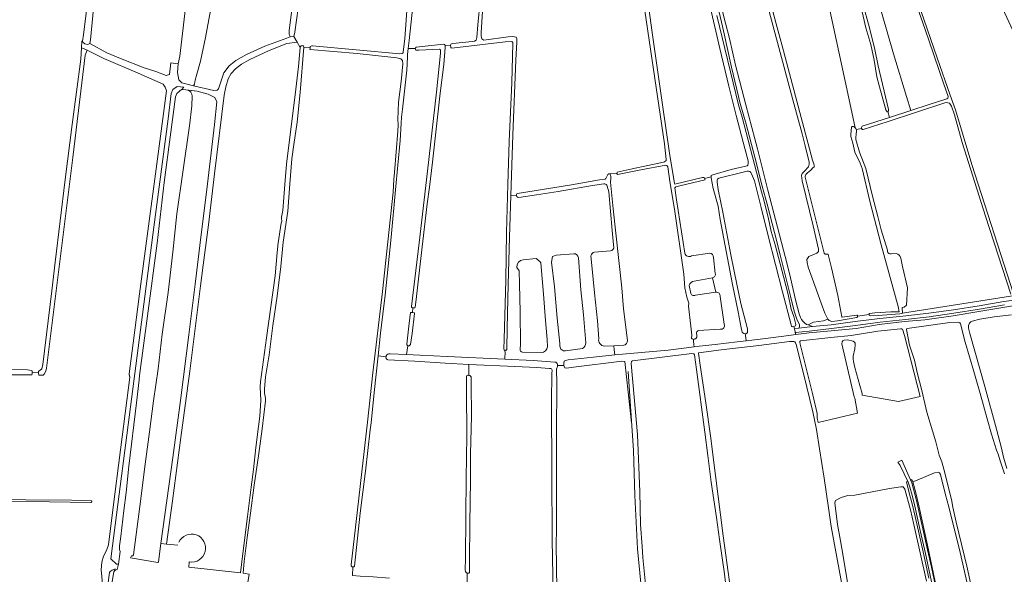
# Model space of a CAD drawing. Header units: metres. Extents: x 209813 to 223847, y 571801 to 587119.
# Tile 627 of 656: x 220606 to 221369, y 579838 to 580267. Entities that reach past the tile are written whole.
import ezdxf

# ---------------------------------------------------------------- set-up
doc = ezdxf.new("R2010")
doc.units = ezdxf.units.M
for name, color, linetype, lineweight in [('B-RO-GR-BEPLANTING_CULTUUR_BOSPLANTSOEN-GV', 8, 'Continuous', 0), ('B-RO-GR-GRAS-GV', 8, 'Continuous', 0), ('B-RO-OG-WATER_GREPPEL-GV', 8, 'Continuous', 0), ('B-RO-OG-WEG-GV', 8, 'Continuous', 0), ('B-RO-VH-ONVERHARD-GV', 8, 'Continuous', 0), ('B-RO-VH-VERHARDING_HALFVERHARDING-GV', 8, 'Continuous', 0)]:
    doc.layers.add(name, color=color, linetype=linetype, lineweight=lineweight)

msp = doc.modelspace()

# ---------------------------------------------------------------- linework, layer by layer
at = {"layer": 'B-RO-GR-BEPLANTING_CULTUUR_BOSPLANTSOEN-GV', "flags": 128}
for points in [[(221265.738, 580302.2), (221283.321, 580240.985), (221293.29, 580207.958), (221296.717, 580197.129), (221310.965, 580201.723), (221324.571, 580206.172), (221325.47, 580206.773), (221325.622, 580207.956), (221322.258, 580217.4), (221310.875, 580250.947), (221305.711, 580265.77), (221297.141, 580289.801)], [(221373.847, 580053.356), (221290.171, 580040.206), (221288.242, 580039.706), (221281.538, 580039.146), (221271.478, 580038.488), (221265.876, 580038.16), (221265.021, 580038.29), (221264.513, 580038.601), (221264.369, 580038.91), (221264.377, 580039.188), (221255.472, 580037.902), (221255.434, 580037.302), (221254.923, 580036.94), (221239.958, 580034.155), (221235.619, 580033.837), (221233.502, 580034.472), (221232.444, 580035.531), (221228.952, 580034.366), (221221.332, 580033.202), (221217.226, 580031.082), (221220.534, 580029.875), (221235.116, 580031.098), (221253.523, 580033.773), (221272.839, 580036.087), (221290.476, 580037.974), (221310.579, 580040.211), (221329.707, 580042.888), (221349.766, 580045.895), (221368.713, 580049.157), (221388.624, 580051.699)], [(221369.397, 580046.596), (221350.054, 580043.257), (221329.931, 580040.233), (221310.834, 580037.445), (221292.576, 580035.285), (221272.998, 580033.171), (221253.869, 580030.772), (221235.37, 580028.324), (221217.984, 580026.32), (221207.206, 580025.26), (221207.549, 580023.559), (221217.954, 580024.908), (221235.007, 580026.591), (221254.271, 580028.294), (221272.233, 580031.307), (221291.839, 580033.868), (221307.65, 580035.063), (221329.605, 580038.254), (221349.507, 580041.477), (221380.522, 580046.569)], [(221316.118, 579816.296), (221308.029, 579854.03), (221303.983, 579871.937), (221299.771, 579890.827), (221297.831, 579899.274), (221296.08, 579905.467), (221294.369, 579910.011), (221293.346, 579909.662), (221295.799, 579900.123), (221297.878, 579892.662), (221300.212, 579882.676), (221306.323, 579855.26), (221310.553, 579834.948)]]:
    msp.add_lwpolyline(points, dxfattribs=at)
at = {"layer": 'B-RO-GR-GRAS-GV', "flags": 128}
for points in [[(221262.002, 580286.402), (221262.124, 580285.91), (221258.926, 580282.004), (221259.357, 580280.798), (221264.778, 580261.062), (221268.774, 580244.456), (221271.322, 580231.729), (221279.54, 580197.793), (221279.33, 580196.581), (221278.81, 580196.38), (221280.088, 580191.772), (221296.717, 580197.129), (221293.29, 580207.958), (221283.321, 580240.985), (221265.738, 580302.2), (221256.522, 580333.315), (221244.928, 580377.85), (221232.971, 580422.033), (221235.208, 580425.52), (221234.526, 580427.198), (221223.583, 580456.55), (221217.233, 580476.375), (221215.304, 580483.648), (221211.025, 580495.091)], [(220929, 580417.011), (220926.235, 580410.168), (220925.141, 580403.405), (220923.291, 580387.968), (220921.434, 580370.422), (220918.525, 580354.361), (220916.747, 580332.565), (220911.775, 580285.289), (220908.138, 580251.468), (220907.325, 580245.137)], [(221383.956, 580241.346), (221313.94, 580392.428), (221312.427, 580394.682), (221310.783, 580394.571), (221287.56, 580384.263), (221275.038, 580378.312), (221272.798, 580376.772), (221272.178, 580376.01), (221271.807, 580374.576), (221275.357, 580361.955), (221281.405, 580340.973), (221286.05, 580326.327), (221292.322, 580308.781), (221306.764, 580267.785), (221317.176, 580237.995), (221327.217, 580208.899), (221331.304, 580197.578), (221343.948, 580155.323), (221376.271, 580055.284)], [(220967.292, 580310.802), (220963.846, 580257.561), (220963.821, 580254.836), (220964.336, 580252.757), (220965.985, 580251.646), (220984.911, 580254.17), (220988.497, 580254.374), (220991.012, 580253.907), (220991.563, 580252.628), (220991.542, 580250.377), (220990.701, 580236.044), (220988.518, 580178.378), (220986.823, 580131.366)], [(221089.67, 580307.183), (221096.125, 580259.392), (221104.031, 580203.445), (221110.066, 580162.243), (221113.54, 580140.874), (221113.911, 580140.062), (221135.464, 580145.154), (221136.707, 580145.29), (221136.956, 580144.551)], [(220620.885, 579994.276), (220620.918, 579994.917), (220621.088, 579995.349), (220621.437, 579995.634), (220622.022, 579995.86), (220623.393, 579997.038), (220624.346, 580000.319), (220631.331, 580057.469), (220633.871, 580079.8), (220641.703, 580143.617), (220647.1, 580186.268), (220653.662, 580236.963), (220654.249, 580245.686), (220654.397, 580250.733), (220655.112, 580250.733), (220655.698, 580255.902), (220660.143, 580291.039)], [(220754.07, 580274.548), (220750.26, 580253.593), (220746.344, 580235.39), (220743.698, 580225.23), (220742.428, 580220.573), (220741.899, 580217.61), (220741.023, 580216.297), (220756.822, 580212.636), (220759.256, 580212.953), (220760.42, 580214.011), (220764.548, 580226.182), (220768.675, 580231.686), (220773.772, 580235.905), (220782.116, 580240.47), (220796.192, 580247.032), (220813.231, 580253.064), (220815.793, 580254.284), (220815.136, 580256.133), (220815.03, 580259.202), (220819.4, 580293.376)], [(220664.376, 580284.266), (220661.307, 580251.88), (220660.7, 580249.028), (220673.929, 580241.884), (220684.38, 580237.386), (220702.769, 580230.242), (220711.897, 580227.464), (220719.834, 580224.289), (220722.48, 580225.083), (220723.538, 580234.079), (220729.227, 580233.285), (220730.418, 580239.104), (220735.842, 580285.673)], [(220823.285, 580285.978), (220819.475, 580257.721), (220818.639, 580254.466), (220821.258, 580250.045)], [(220940.221, 580247.754), (220940.303, 580248.269), (220940.472, 580248.513), (220940.9, 580248.756), (220941.891, 580249.132), (220957.028, 580250.66), (220958.659, 580250.853), (220959.969, 580251.523), (220960.64, 580253.65), (220961.352, 580263.509), (220963.062, 580282.101)], [(221186.707, 580285.362), (221196.95, 580247.195), (221208.318, 580204.283), (221220.535, 580158.593), (221221.614, 580155.755), (221221.915, 580154.624), (221221.986, 580154.06), (221221.839, 580153.587), (221220.872, 580152.64), (221219.301, 580150.831), (221216.804, 580148.911), (221215.323, 580147.678), (221214.997, 580146.294), (221214.991, 580145.427), (221229.507, 580086.737), (221229.989, 580086.033), (221230.443, 580085.923), (221231.007, 580085.976), (221232.444, 580086.007), (221232.77, 580085.715), (221235.21, 580075.396), (221240.197, 580053.828), (221243.164, 580037.342), (221243.508, 580037.068), (221254.789, 580038.577), (221255.238, 580038.558), (221255.382, 580038.284), (221255.453, 580037.981), (221264.377, 580039.188), (221264.389, 580039.638), (221264.753, 580039.819), (221268.866, 580040.496), (221281.254, 580041.312), (221287.815, 580041.349), (221286.802, 580045.252), (221273.79, 580093.143), (221265.049, 580126.823), (221258.943, 580152.225), (221257.553, 580156.278), (221253.448, 580164.797), (221251.805, 580171.746), (221250.236, 580177.003), (221250.204, 580178.657), (221250.689, 580184.255), (221251.272, 580184.744), (221252.218, 580184.778), (221252.944, 580184.54), (221253.588, 580183.741)], [(221278.81, 580196.38), (221278.375, 580196.211), (221277.401, 580197.575), (221272.432, 580215.574), (221270.429, 580223.127), (221268.345, 580236.052), (221265.621, 580248.289), (221261.976, 580261.138), (221257.787, 580279.219), (221257.336, 580281.772), (221252.783, 580284.541), (221247.053, 580285.164), (221240.951, 580284.168), (221237.09, 580281.554), (221234.972, 580278.194), (221233.976, 580274.709), (221247.938, 580210.415), (221253.588, 580183.741), (221254.014, 580183.211), (221254.327, 580182.344)], [(220831.404, 580245.815), (220831.517, 580246.823), (220832.736, 580247.256), (220833.18, 580247.252), (220900.825, 580241.038), (220902.611, 580241.23), (220903.324, 580241.751), (220903.489, 580242.242), (220904.757, 580253.006), (220906.552, 580277.873)], [(221069.104, 580148.408), (221069.072, 580148.729), (221069.11, 580149.111), (221069.224, 580149.506), (221080.853, 580151.914), (221105.035, 580157.018), (221106.02, 580157.416), (221107.066, 580158.507), (221107.186, 580159.084), (221105.847, 580171.196), (221090.587, 580274.275)], [(221142.007, 580145.755), (221142.03, 580146.168), (221142.122, 580146.695), (221142.505, 580147.039), (221143.27, 580147.419), (221157.469, 580151.356), (221170.009, 580154.335), (221170.356, 580154.789), (221170.815, 580156.115), (221170.836, 580156.97), (221170.639, 580158.152), (221168.124, 580167.836), (221161.368, 580193.301), (221155.656, 580215.852), (221148.84, 580245.264), (221141.477, 580276.254)], [(221146.315, 580270.598), (221163.352, 580201.537), (221165.947, 580192.093), (221177.258, 580149.363), (221181.029, 580134.215), (221182.748, 580127.998), (221186.519, 580113.247), (221188.635, 580103.457), (221191.678, 580093.006), (221198.094, 580068.665), (221201.666, 580054.642), (221203.915, 580043.331), (221206.098, 580037.708), (221207.752, 580031.292), (221207.487, 580030.432), (221206.121, 580029.929), (221206.575, 580028.118), (221209.953, 580028.579), (221210.596, 580029.903), (221210.53, 580031.226), (221208.545, 580035.592), (221206.362, 580041.743), (221203.386, 580053.451), (221195.515, 580085.267), (221191.017, 580102.73), (221185.46, 580124.558), (221181.624, 580138.647), (221175.869, 580160.872), (221169.188, 580186.471), (221164.558, 580202.676), (221157.745, 580230.722), (221151.594, 580258.768), (221147.559, 580276.694)], [(221149.678, 580277.916), (221153.117, 580264.793), (221156.134, 580252.833), (221161.002, 580232.302), (221168.887, 580201.398), (221175.977, 580175.151), (221178.041, 580167.373), (221185.979, 580135.358), (221196.668, 580094.93), (221200.901, 580078.155), (221203.494, 580067.466), (221207.703, 580049.36), (221210.184, 580039.801), (221211.341, 580036.759), (221212.135, 580035.303), (221213.061, 580034.113), (221214.45, 580032.592), (221216.005, 580031.302), (221217.226, 580031.082), (221221.332, 580033.202), (221228.952, 580034.366), (221232.444, 580035.531), (221230.155, 580040.159), (221227.192, 580047.991), (221222.323, 580061.538), (221217.243, 580075.825), (221216.503, 580079.318), (221216.291, 580081.858), (221217.664, 580083.967), (221224.017, 580086.726), (221225.287, 580087.89), (221225.287, 580089.689), (221221.053, 580107.893), (221212.587, 580142.606), (221211.952, 580146.839), (221212.587, 580148.427), (221214.174, 580149.909), (221217.365, 580153.639), (221218.08, 580155.544), (221218.08, 580157.052), (221214.984, 580169.752), (221212.603, 580179.119), (221205.38, 580205.471), (221194.585, 580246.032), (221185.298, 580280.401)], [(220982.242, 580011.482), (220981.773, 580011.608), (220981.61, 580011.863), (220981.509, 580012.287), (220981.629, 580020.136), (220982.991, 580065.662), (220983.563, 580102.544), (220984.612, 580139.807), (220985.625, 580173.041), (220987.612, 580218.888), (220988.508, 580249.012), (220988.486, 580249.812), (220987.693, 580250.589), (220982.416, 580250.252), (220941.107, 580245.389), (220940.661, 580245.624), (220940.479, 580245.839), (220940.342, 580246.114), (220940.209, 580247.383), (220940.221, 580247.754), (220935.885, 580247.412), (220935.972, 580246.021), (220935.028, 580232.639), (220931.984, 580210.653), (220926.165, 580157.138), (220923.797, 580137.841), (220921.96, 580124.792), (220916.588, 580078.117), (220913.556, 580050.886), (220912.803, 580044.731), (220912.411, 580044.353), (220912.065, 580044.263), (220911.002, 580044.377), (220910.59, 580040.617), (220911.889, 580040.444), (220912.107, 580040.261), (220912.212, 580039.9), (220910.323, 580024.458), (220909.075, 580016.005), (220908.553, 580015.299), (220908.134, 580014.991), (220907.66, 580014.883), (220907.064, 580015.005)], [(220670.529, 579830.481), (220669.478, 579841.386), (220669.882, 579847.445), (220671.256, 579851.969), (220673.52, 579856.412), (220675.136, 579860.693), (220678.618, 579887.814), (220684.444, 579934.25), (220691.637, 579990.655), (220691.304, 579992.5), (220691.183, 579993.169), (220694.287, 580016.889), (220699.31, 580055.068), (220705.065, 580099.832), (220712.545, 580155.848), (220720.064, 580212.425), (220719.047, 580215.317), (220717.562, 580217.506), (220698.176, 580225.991), (220671.481, 580237.316), (220658.638, 580243.742), (220657.151, 580239.933), (220647.514, 580160.795), (220632.362, 580038.804), (220627.159, 579997.609), (220626.611, 579995.215), (220625.421, 579992.966), (220624.624, 579992.118), (220621.419, 579992.283), (220621.17, 579992.536), (220620.869, 579993.013), (220620.84, 579993.412), (220620.885, 579994.276), (220616.126, 579994.097), (220616.156, 579993.233), (220616.079, 579992.944), (220615.711, 579992.55), (220597.483, 579992.368)], [(220823.674, 580245.966), (220821.258, 580250.045), (220813.347, 580248.947), (220799.544, 580243.523), (220784.63, 580236.59), (220778.193, 580232.948), (220773.463, 580229.306), (220770.284, 580225.741), (220767.958, 580221.557), (220765.941, 580215.435), (220764.778, 580209.081), (220757.324, 580148.117), (220752.588, 580108.618), (220748.552, 580077.265), (220746.535, 580061.379), (220743.352, 580036.609), (220738.229, 579995.168), (220731.089, 579943.879), (220724.715, 579894.75), (220719.993, 579861.372), (220728.932, 579860.664)], [(220737.779, 579847.511), (220737.278, 579843.513), (220777.45, 579839.178), (220779.17, 579854.168), (220782.934, 579882.784), (220785.678, 579905.442), (220787.449, 579919.123), (220789.411, 579936.058), (220791.264, 579952.556), (220792.47, 579960.369), (220793.2, 579972.49), (220792.725, 579983.125), (220792.974, 579987.014), (220797.499, 580020.972), (220804.325, 580069.191), (220805.8, 580087.09), (220806.515, 580094.777), (220808.999, 580109.965), (220809.331, 580111.381), (220809.083, 580113.4), (220809.141, 580114.563), (220810.212, 580119.631), (220811.803, 580139.729), (220813.017, 580155.684), (220820.183, 580213.627), (220822.457, 580231.324), (220823.674, 580245.966)], [(220864.546, 579843.696), (220864.169, 579843.723), (220863.769, 579843.888), (220863.425, 579844.198), (220863.225, 579844.435), (220863.079, 579845.221), (220868.132, 579887.877), (220875.923, 579955.795), (220880.063, 579994.008), (220887.42, 580057.02), (220895.643, 580133.831), (220896.09, 580143.811), (220896.612, 580149.169), (220899.244, 580181.144), (220899.614, 580186.029), (220899.355, 580190.209), (220899.951, 580203.566), (220901.963, 580219.636), (220903.183, 580233.254), (220902.821, 580235.805), (220901.559, 580237.061), (220898.573, 580237.829), (220867.881, 580241.367), (220831.11, 580244.427), (220831.324, 580245.106), (220831.404, 580245.815), (220826.449, 580246.252), (220823.737, 580211.071), (220821.228, 580188.231), (220818.7, 580170.717), (220817.247, 580159.652), (220815.713, 580140.407), (220814.209, 580119.236), (220810.552, 580095.237), (220808.674, 580076.357), (220805.783, 580053.427), (220802.601, 580030.589), (220799.548, 580007.86), (220796.767, 579990.946), (220795.991, 579981.224), (220796.108, 579978.279), (220796.769, 579974.405), (220796.798, 579972.26), (220794.147, 579950.548), (220791.688, 579931.616), (220788.082, 579906.943), (220785.141, 579885.34), (220782.681, 579866.39), (220780.205, 579848.003), (220779.522, 579839.189), (220779.438, 579838.823), (220784.111, 579838.204), (220783.074, 579831.747)], [(220823.674, 580245.966), (220823.705, 580246.425), (220824.052, 580246.933), (220824.453, 580247.259), (220824.962, 580247.33), (220825.398, 580247.346), (220825.889, 580247.199), (220826.269, 580246.889), (220826.449, 580246.252)], [(220911.002, 580044.377), (220910.665, 580044.413), (220910.193, 580044.542), (220909.976, 580044.925), (220909.92, 580045.439), (220915.79, 580094.627), (220922.31, 580150.269), (220929.147, 580211.419), (220932.265, 580241.582), (220932.287, 580244.041), (220931.523, 580244.7), (220915.664, 580243.837), (220913.265, 580243.918), (220912.772, 580245.137), (220907.325, 580245.137), (220906.715, 580240.392), (220906.727, 580238.525), (220906.161, 580228.338), (220902.864, 580198.088), (220902.037, 580191.874), (220901.965, 580187.223), (220901.044, 580173.869), (220897.586, 580135.62), (220894.112, 580098.972), (220889.409, 580054.187), (220885.881, 580024.591), (220884.029, 580007.037)], [(220912.772, 580245.137), (220913.405, 580246.257), (220934.708, 580248.407), (220935.459, 580248.193), (220935.718, 580247.871), (220935.857, 580247.489)], [(221374.188, 580054.835), (221354.612, 580115.276), (221336.603, 580172.269), (221330.472, 580193.886), (221328.263, 580200.585), (221327.261, 580202.155), (221326.626, 580202.738), (221325.5, 580203.196), (221324.664, 580203.288), (221323.1, 580203.001), (221279.13, 580188.709), (221259.756, 580182.32), (221259.138, 580182.322), (221258.775, 580182.613), (221258.649, 580183.097), (221254.327, 580182.344), (221254.519, 580181.81), (221254.589, 580180.537), (221254.349, 580179.229), (221254.068, 580175.703), (221254.12, 580174.576), (221257.078, 580164.771), (221261.956, 580152.253), (221266.995, 580130.81), (221271.266, 580114.985), (221273.794, 580104.603), (221278.627, 580088.897)], [(221258.649, 580183.097), (221258.564, 580183.425), (221258.567, 580183.945), (221258.92, 580184.983), (221280.088, 580191.772)], [(221126.881, 580020.905), (221126.987, 580023.246), (221126.363, 580030.191), (221124.455, 580045.598), (221124.8, 580047.996), (221123.176, 580052.675), (221121.56, 580059.757), (221120.853, 580070.481), (221113.614, 580120.739), (221110.14, 580142.166), (221108.785, 580151.736), (221108.392, 580153.501), (221107.792, 580154.516), (221106.869, 580154.695), (221087.493, 580151.265), (221069.557, 580147.563), (221069.269, 580147.819), (221069.125, 580148.202), (221069.104, 580148.408), (221063.579, 580147.996), (221063.777, 580147.855), (221064.048, 580147.254), (221064.334, 580145.726), (221064.349, 580144.525), (221064.09, 580141.647), (221066.125, 580120.897), (221072.724, 580059.83), (221074.261, 580043.604), (221077.215, 580019.083)], [(220991.305, 580131.459), (220991.307, 580132.028), (220991.545, 580132.573), (220992.019, 580132.917), (221033.924, 580139.567), (221055.633, 580143.353), (221059.818, 580143.921), (221060.456, 580144.428), (221061.994, 580147.57), (221062.851, 580148.204), (221063.342, 580148.166), (221063.579, 580147.996)], [(221128.865, 580014.232), (221132.644, 580014.719), (221145.219, 580015.99), (221162.095, 580018.054), (221169.213, 580018.877), (221168.768, 580023.277), (221168.874, 580024.227), (221168.537, 580024.14), (221168.028, 580024.142), (221167.283, 580024.363), (221166.63, 580024.947), (221166.177, 580025.421), (221165.789, 580026.492), (221165.4, 580028.722), (221162.967, 580041.246), (221158.537, 580062.304), (221149.124, 580112.829), (221147.348, 580122.942), (221143.673, 580136.778), (221141.972, 580145.113), (221142.007, 580145.755), (221136.956, 580144.551), (221137.331, 580143.437), (221117.86, 580138.708), (221114.619, 580137.949), (221113.922, 580137.26), (221115.134, 580127.98), (221121.696, 580086.691)], [(221206.121, 580029.929), (221205.984, 580029.858), (221205.147, 580029.697), (221204.547, 580029.845), (221204.276, 580030.228), (221204.032, 580031.05), (221197.442, 580056.827), (221186.474, 580099.13), (221180.842, 580121.9), (221175.578, 580142.743), (221173.427, 580148.195), (221172.702, 580149.234), (221172.05, 580149.891), (221170.887, 580150.186), (221170.014, 580150.225), (221166.738, 580149.49), (221147.954, 580144.694), (221147.298, 580144.296), (221146.951, 580143.915), (221146.786, 580143.516), (221146.657, 580142.879), (221146.575, 580141.712), (221147.596, 580136.035), (221151.182, 580118.449), (221157.383, 580085.247), (221162.229, 580061.442), (221165.128, 580047.682), (221168.966, 580032.996), (221170.314, 580027.99), (221170.325, 580025.79), (221170.141, 580025.245), (221169.739, 580024.682), (221169.302, 580024.338), (221168.874, 580024.227)], [(221066.551, 580090.611), (221065.413, 580104.32), (221062.697, 580134.222), (221061.51, 580138.478), (221061.222, 580139.279), (221060.769, 580139.826), (221060.206, 580140.137), (221059.697, 580140.266), (221059.006, 580140.287), (221050.2, 580139.042), (221023.505, 580134.526), (221006.783, 580131.742), (220992.991, 580129.877), (220991.991, 580129.989), (220991.593, 580130.463), (220991.304, 580131.301), (220991.305, 580131.459), (220986.823, 580131.366), (220985.725, 580099.177), (220984.738, 580062.269), (220983.898, 580028.53), (220983.795, 580012.361), (220983.72, 580011.965), (220983.61, 580011.693), (220983.355, 580011.439), (220982.973, 580011.385), (220982.391, 580011.442), (220982.242, 580011.482), (220982.405, 580009.318), (220982.211, 580006.17)], [(221024.912, 580014.598), (221024.722, 580016.773), (221022.762, 580036.343), (221020.735, 580060.716), (221018.472, 580079.761), (221019.156, 580084.203), (221021.915, 580085.137), (221035.602, 580086.234)], [(221039.198, 580083.003), (221041.202, 580058.31), (221043.127, 580038.854), (221044.862, 580017.324)], [(221054.949, 580020.369), (221053.999, 580034.216), (221051.769, 580055.945), (221049.662, 580077.058), (221048.882, 580084.47)], [(221051.8, 580087.535), (221064.165, 580088.511)], [(221126.701, 580084.525), (221141.006, 580086.679)], [(221143.897, 580083.307), (221145.262, 580070.972)], [(221281.488, 580086.057), (221285.409, 580086.409)], [(221289.029, 580082.793), (221290.171, 580076.431), (221294.033, 580059.805), (221293.397, 580046.357), (221291.693, 580044.854), (221289.91, 580044.492), (221290.171, 580040.206), (221373.847, 580053.356), (221375.465, 580053.517)], [(220994.176, 580012.532), (220994.325, 580015.806), (220994.051, 580041.292), (220993.567, 580062.721), (220993.372, 580073.035), (220991.63, 580075.663)], [(220996.488, 580081.612), (221006.367, 580082.543)], [(221010.001, 580079.061), (221012.118, 580054.898), (221013.618, 580034.443), (221015.105, 580019.756), (221015.145, 580014.245)], [(221143.143, 580067.669), (221129.001, 580064.855)], [(221143.143, 580067.669), (221145.685, 580056.375)], [(221125.052, 580061.684), (221126.223, 580055.436)], [(221130.023, 580054.239), (221145.685, 580056.375)], [(221148.991, 580053.133), (221152.041, 580031.662)], [(220908.689, 580036.946), (220909.033, 580040.399), (220909.234, 580040.616), (220909.926, 580040.705), (220910.59, 580040.617)], [(221374.748, 580038.97), (221361.293, 580037.293), (221350.182, 580035.429), (221344.234, 580034.08), (221343.215, 580033.519), (221342.705, 580033.084), (221342.304, 580032.539), (221341.536, 580030.596), (221341.443, 580028.639), (221342.45, 580024.475), (221354.062, 579983.526), (221363.094, 579950.306), (221366.872, 579935.752), (221368.473, 579928.607), (221371.127, 579919.832)], [(220893.336, 580008.609), (220906.138, 580008.145), (220907.064, 580015.005), (220906.842, 580015.05), (220906.479, 580015.36), (220906.389, 580015.615), (220906.264, 580016.254), (220907.738, 580030.111), (220908.685, 580036.561), (220908.689, 580036.946)], [(221369.346, 579915.891), (221366.082, 579925.127), (221364.357, 579930.886), (221363.048, 579934.043), (221359.191, 579946.371), (221355.802, 579958.249), (221350.846, 579976.202), (221345.583, 579994.992), (221338.875, 580017.821), (221335.236, 580031.9), (221334.783, 580032.61), (221334.239, 580033.065), (221333.294, 580033.177), (221327.023, 580033.028), (221293.855, 580028.381), (221293.455, 580028.036), (221293.326, 580027.455), (221295.751, 580015.397), (221299.541, 580003.7), (221301.7, 579994.206), (221305.357, 579980.273), (221309.225, 579963.631), (221315.987, 579940.529), (221318.654, 579930.224), (221320.701, 579925.04), (221322.253, 579919.282), (221328.141, 579895.846), (221329.33, 579890.005), (221331.882, 579878.432), (221340.073, 579844.341), (221346.867, 579813.783)], [(221130.808, 580025.043), (221131.078, 580022.525)], [(221149.135, 580027.71), (221132.339, 580026.878)], [(221169.213, 580018.877), (221180.116, 580020.138), (221198.293, 580022.359), (221207.549, 580023.559), (221206.575, 580028.118)], [(221067.025, 580011.865), (221066.773, 580014.986), (221059.284, 580014.665)], [(221074.273, 580015.307), (221066.773, 580014.986)], [(221108.707, 580011.637), (221128.865, 580014.232), (221128.596, 580015.694), (221128.286, 580018.915), (221128.351, 580019.885)], [(221244.389, 579824.708), (221235.021, 579874.976), (221232.831, 579889.462), (221229.511, 579912.449), (221226.045, 579935.118), (221223.598, 579950.184), (221220.709, 579963.721), (221213.902, 579992.449), (221207.925, 580015.826), (221207.314, 580017.235), (221206.771, 580017.89), (221206.008, 580018.274), (221202.808, 580018.136), (221178.897, 580015.139), (221149.896, 580011.754), (221132.331, 580009.596), (221132.112, 580009.142), (221133.546, 580000), (221138.021, 579970.772), (221141.54, 579945.226), (221145.516, 579914.478), (221151.331, 579867.683), (221156.237, 579832.094)], [(220890.065, 580005.623), (220890.148, 580006.383), (220884.029, 580007.037), (220881.051, 579978.8), (220878.615, 579955.267), (220877.811, 579949.819), (220874.137, 579917.812), (220870.221, 579885.383), (220865.696, 579844.187), (220865.351, 579843.81), (220865.024, 579843.702), (220864.546, 579843.696), (220864.201, 579837.025), (220870.056, 579836.45), (220880.167, 579836.036), (220892.825, 579834.973)], [(220890.148, 580006.383), (220890.238, 580007.198)], [(220906.138, 580008.145), (220916.442, 580007.772), (220937.457, 580006.719), (220982.206, 580004.664), (220982.211, 580006.17)], [(221010.546, 580009.611), (220995.938, 580009.985)], [(221023.018, 580000.555), (221023.018, 579999.782), (221028.036, 579999.776), (221027.966, 580001.316), (221028.235, 580003.008), (221029.095, 580003.669), (221031.145, 580004.132), (221050.857, 580006.116), (221067.308, 580007.899)], [(221042.32, 580012.745), (221029.186, 580011.038)], [(221067.025, 580011.865), (221067.308, 580007.899), (221108.707, 580011.637)], [(221157.2, 579795.678), (221152.488, 579838.276), (221148.397, 579864.899), (221146.175, 579881.939), (221142.047, 579909.35), (221139.563, 579930.071), (221137.206, 579948.061), (221130.747, 579996.462), (221129.159, 580008.051), (221128.524, 580008.686), (221127.016, 580009.004), (221081.058, 580003.368), (221080.264, 580002.733), (221080.106, 580001.146), (221085.003, 579946.18), (221086.908, 579901.73), (221087.331, 579876.435), (221088.496, 579859.396), (221089.131, 579851.035), (221091.776, 579825.212)], [(220953.115, 579831.927), (220953.115, 579838.867), (220952.589, 579839.105), (220952.153, 579839.433), (220951.791, 579840.089), (220951.487, 579841.546), (220951.642, 579850.13), (220952.111, 579883.197), (220952.186, 579912.208), (220952.71, 579945.238), (220952.476, 579979.944), (220952.475, 579991.021), (220952.586, 579991.658), (220953.005, 579992.002), (220953.624, 579992.073), (220954.192, 579992.003), (220954.192, 580000.419), (220935.895, 580001.436), (220912.458, 580002.913), (220891.668, 580004.039)], [(221016.932, 579997.385), (221007.081, 579998.202), (220984.264, 579999.055), (220960.382, 580000.075), (220954.192, 580000.419)], [(220982.206, 580004.664), (221004.258, 580003.481), (221020.862, 580002.313)], [(221023.018, 579999.782), (221023.017, 579998.913), (221022.287, 579996.803), (221022.471, 579985.826), (221022.168, 579946.382), (221022.168, 579906.272), (221022.274, 579872.722), (221022.062, 579861.186), (221022.38, 579826.367)], [(221080.376, 579955.167), (221075.191, 580002.686), (221072.862, 580003.003), (221035.397, 579998.453), (221030.105, 579997.712), (221028.624, 579997.923), (221028.064, 579999.173), (221028.036, 579999.776)], [(220503.484, 579989.418), (220504.119, 579990.476), (220506.687, 579991.32), (220534.811, 579994.921), (220554.39, 579996.509), (220568.995, 579996.615), (220612.493, 579996.191), (220615.472, 579995.851), (220615.923, 579995.65), (220616.082, 579995.393), (220616.126, 579994.097)], [(220954.192, 579992.003), (220955.151, 579991.886), (220955.696, 579991.502), (220956.076, 579990.955), (220956.188, 579986.226), (220956.168, 579985.68), (220956.452, 579960.542), (220955.63, 579931.205), (220955.656, 579910.76), (220954.967, 579877.385), (220954.91, 579848.301), (220954.955, 579839.606), (220954.826, 579839.279), (220954.316, 579838.863), (220953.734, 579838.81), (220953.115, 579838.867)], [(221019.351, 579825.509), (221019.356, 579837.159), (221018.927, 579864.744), (221018.566, 579916.297), (221018.454, 579970.856), (221018.6, 579994.506)], [(221087.679, 579831.236), (221085.033, 579857.588), (221082.984, 579899.117), (221081.858, 579933.894), (221077.625, 579995.066)], [(221342.23, 579823.154), (221335.066, 579854.829), (221326.268, 579890.218), (221323.689, 579899.61), (221319.72, 579915.155), (221318.926, 579916.676), (221317.934, 579916.941), (221315.156, 579916.544), (221301.53, 579910.855), (221298.158, 579909.672)], [(221315.685, 579832.141), (221309.534, 579860.584), (221303.117, 579890.019), (221300.604, 579900.999), (221298.158, 579909.672), (221297.392, 579911.353), (221296.646, 579910.987), (221297.517, 579908.925), (221301.213, 579895.064), (221309.752, 579856.995), (221312.624, 579843.471), (221313.982, 579837.433), (221319.222, 579813.319), (221324.01, 579792.11), (221329.859, 579765.99), (221333.836, 579747.489), (221334.463, 579744.761), (221335.415, 579744.915)], [(221308.8, 579832.696), (221299.063, 579876.617), (221296.417, 579887.941), (221292.184, 579904.028), (221290.914, 579905.721), (221288.903, 579905.721), (221280.33, 579904.345), (221253.449, 579899.371), (221247.945, 579898.948), (221242.654, 579897.572), (221238.42, 579895.032), (221237.785, 579893.445), (221240.008, 579876.617), (221242.297, 579863.793), (221243.195, 579857.858), (221246.73, 579838.206), (221250.03, 579816.822)], [(220661.57, 579893.456), (220629.578, 579894.201), (220591.486, 579894.347), (220558.164, 579894.683), (220514.859, 579895.618), (220508.943, 579895.872)]]:
    msp.add_lwpolyline(points, dxfattribs=at)
for points in [[(220684.141, 579855.569), (220683.76, 579857.278), (220683.65, 579860.033), (220684.796, 579867.16), (220687.162, 579887.443), (220688.731, 579901.377), (220690.909, 579921.814), (220696.791, 579970.646), (220698.798, 579988.658), (220699.243, 579991.885), (220705.44, 580038.214), (220712.848, 580094.306), (220718.404, 580141.401), (220727.136, 580207.812), (220728.145, 580210.188), (220729.817, 580211.851), (220731.022, 580212.835), (220731.598, 580213.023), (220733.486, 580215.22), (220728.459, 580215.749), (220725.019, 580213.368), (220723.696, 580210.193), (220721.315, 580190.614), (220710.202, 580106.741), (220683.479, 579900.101), (220678.188, 579860.149), (220676.865, 579849.83), (220681.363, 579845.861), (220682.95, 579845.861)], [(220736.88, 580212.845), (220738.121, 580212.227), (220739.069, 580211.432), (220739.714, 580209.79), (220739.942, 580208.173), (220739.84, 580200.687), (220737.8, 580185.347), (220728.227, 580117.227), (220724.941, 580087.44), (220721.269, 580056.191), (220716.673, 580023.832), (220713.633, 579996.96), (220710.049, 579972.326), (220706.928, 579948.373), (220703.536, 579923.247), (220699.403, 579890.373), (220694.654, 579853.031), (220694.009, 579852.389), (220692.918, 579852.153), (220692.329, 579850.701), (220713.261, 579847.156), (220713.881, 579847.593), (220715.711, 579861.711), (220724.961, 579928.47), (220731.008, 579972.547), (220737.453, 580023.29), (220742.185, 580062.633), (220747.073, 580101.056), (220751.257, 580135.832), (220757.304, 580186.34), (220759.169, 580203.744), (220757.54, 580207.154), (220752.422, 580209.711), (220743.893, 580212.113)], [(221224.96, 579955.595), (221255.387, 579962.638), (221253.45, 579974.326), (221252.952, 579975.437), (221243.379, 580016.451), (221243.51, 580018.087), (221243.929, 580018.722), (221245.112, 580019.283), (221247.712, 580019.531), (221252.163, 580018.502), (221253.034, 580017.791), (221253.505, 580016.954), (221253.611, 580015.572), (221253.422, 580012.573), (221251.99, 580006.778), (221251.986, 580004.96), (221252.217, 580002.706), (221253.314, 579998.05), (221257.19, 579984.262), (221258.956, 579977.859), (221259.008, 579976.604), (221287.198, 579971.681), (221303.901, 579975.536), (221291.888, 580022.919), (221290.191, 580027.926), (221289.791, 580028.073), (221288.755, 580028.166), (221271.264, 580026.281), (221250.593, 580023.014), (221234.665, 580021.471), (221211.173, 580018.672), (221210.681, 580018.31), (221210.626, 580017.838), (221211.067, 580016.211), (221220.794, 579976.98), (221224.11, 579962.457), (221224.292, 579959.25)]]:
    msp.add_lwpolyline(points, close=True, dxfattribs=at)
at = {"layer": 'B-RO-GR-GRAS-GV'}
for points in [[(221064.165, 580088.511, 0.3024102), (221066.551, 580090.611)], [(221035.602, 580086.234, -0.4008978), (221039.198, 580083.003)], [(221048.882, 580084.47, -0.2839847), (221051.8, 580087.535)], [(221121.696, 580086.691, 0.5363696), (221126.701, 580084.525)], [(221141.006, 580086.679, -0.3878145), (221143.897, 580083.307)], [(221278.627, 580088.897, 0.492721), (221281.488, 580086.057)], [(221285.409, 580086.409, -0.2559424), (221289.029, 580082.793)], [(220991.63, 580075.663, -0.4087267), (220996.488, 580081.612)], [(221006.367, 580082.543, -0.1320964), (221010.001, 580079.061)], [(221145.262, 580070.972, -0.4750814), (221143.143, 580067.669)], [(221129.001, 580064.855, 0.3592165), (221125.052, 580061.684)], [(221126.223, 580055.436, 0.4765439), (221130.023, 580054.239)], [(221145.685, 580056.375, -0.5131325), (221148.991, 580053.133)], [(221152.041, 580031.662, -0.5978128), (221149.135, 580027.71)], [(221131.078, 580022.525, -0.3904633), (221129.073, 580020.166)], [(221132.339, 580026.878, 0.2216447), (221130.808, 580025.043)], [(221015.145, 580014.245, -0.350589), (221010.546, 580009.611)], [(221029.186, 580011.038, -0.4503268), (221024.912, 580014.598)], [(221044.862, 580017.324, -0.3014595), (221042.32, 580012.745)], [(221059.284, 580014.665, -0.4258396), (221054.949, 580020.369)], [(220890.238, 580007.198, -0.2820855), (220893.336, 580008.609)], [(220995.938, 580009.985, -0.4806102), (220994.176, 580012.532)], [(220891.668, 580004.039, -0.2475651), (220890.065, 580005.623)], [(221020.862, 580002.313, -0.3147347), (221023.018, 580000.555)], [(221018.6, 579994.506, 0.7147408), (221016.754, 579997.35)], [(220661.889, 579894.854, -0.9149023), (220661.57, 579893.456)]]:
    msp.add_lwpolyline(points, format="xyb", dxfattribs=at)
for centre, radius, start, end in [((221073.58, 580018.88), 3.64, 280.972787, 0.963411), ((221128.22, 580021.266), 1.387, 195.08226, 309.397209), ((220739.548, 579858.253), 10.887, 260.648414, 155.662016)]:
    msp.add_arc(centre, radius, start, end, dxfattribs=at)
at = {"layer": 'B-RO-OG-WATER_GREPPEL-GV', "flags": 128}
msp.add_lwpolyline([(220661.889, 579894.854), (220646.414, 579895.339), (220611.133, 579895.695), (220570.582, 579896.287), (220534.663, 579897.134), (220509.043, 579897.82)], dxfattribs=at)
at = {"layer": 'B-RO-OG-WEG-GV', "flags": 128}
msp.add_lwpolyline([(220666.58, 579744.67), (220667.538, 579755.035), (220671.047, 579781.187), (220673.762, 579803.994), (220676.368, 579823.371), (220679.236, 579839.982), (220680.369, 579842.121), (220679.13, 579841.725), (220678.076, 579841.191), (220676.488, 579840.066), (220675.83, 579839.398), (220669.909, 579795.091), (220657.338, 579690.749), (220651.793, 579637.796), (220646.163, 579585.9), (220646.534, 579583.093), (220647.989, 579580.381), (220651.032, 579577.933), (220654.538, 579577.074), (220657.202, 579576.687)], dxfattribs=at)
at = {"layer": 'B-RO-VH-ONVERHARD-GV', "flags": 128}
for points in [[(220765.941, 580215.435), (220767.958, 580221.557), (220770.284, 580225.741), (220773.463, 580229.306), (220778.193, 580232.948), (220784.63, 580236.59), (220799.544, 580243.523), (220813.347, 580248.947), (220821.258, 580250.045), (220818.639, 580254.466), (220815.793, 580254.284), (220813.231, 580253.064), (220796.192, 580247.032), (220782.116, 580240.47), (220773.772, 580235.905), (220768.675, 580231.686), (220764.548, 580226.182), (220760.42, 580214.011), (220759.256, 580212.953), (220756.822, 580212.636), (220741.023, 580216.297), (220732.005, 580218.468), (220729.756, 580220.982), (220728.698, 580226.67), (220729.227, 580233.285), (220723.538, 580234.079), (220722.48, 580225.083), (220719.834, 580224.289), (220711.897, 580227.464), (220702.769, 580230.242), (220684.38, 580237.386), (220673.929, 580241.884), (220660.7, 580249.028), (220659.191, 580248.176), (220656.862, 580248.811), (220655.588, 580249.86), (220655.112, 580250.733), (220654.397, 580250.733), (220654.249, 580245.686), (220655.688, 580245.25), (220658.638, 580243.742), (220671.481, 580237.316), (220698.176, 580225.991), (220717.562, 580217.506), (220719.047, 580215.317), (220720.064, 580212.425), (220712.545, 580155.848), (220705.065, 580099.832), (220699.31, 580055.068), (220694.287, 580016.889), (220691.183, 579993.169), (220691.637, 579990.655), (220684.444, 579934.25), (220678.618, 579887.814), (220675.136, 579860.693), (220673.52, 579856.412), (220671.256, 579851.969), (220669.882, 579847.445), (220669.478, 579841.386), (220670.529, 579830.481)], [(220681.981, 579841.744), (220682.95, 579845.861), (220681.363, 579845.861), (220676.865, 579849.83), (220678.188, 579860.149), (220683.479, 579900.101), (220710.202, 580106.741), (220721.315, 580190.614), (220723.696, 580210.193), (220725.019, 580213.368), (220728.459, 580215.749), (220733.486, 580215.22), (220731.598, 580213.023), (220732.975, 580213.505), (220743.893, 580212.113), (220752.422, 580209.711), (220757.54, 580207.154), (220759.169, 580203.744), (220757.304, 580186.34), (220751.257, 580135.832), (220747.073, 580101.056), (220742.185, 580062.633), (220737.453, 580023.29), (220731.008, 579972.547), (220724.961, 579928.47), (220715.711, 579861.711), (220719.993, 579861.372), (220724.715, 579894.75), (220731.089, 579943.879), (220738.229, 579995.168), (220743.352, 580036.609), (220746.535, 580061.379), (220748.552, 580077.265), (220752.588, 580108.618), (220757.324, 580148.117), (220764.778, 580209.081), (220765.941, 580215.435)], [(220669.909, 579795.091), (220675.83, 579839.398), (220676.488, 579840.066), (220678.076, 579841.191), (220679.13, 579841.725), (220680.369, 579842.121), (220679.236, 579839.982)]]:
    msp.add_lwpolyline(points, dxfattribs=at)
at = {"layer": 'B-RO-VH-ONVERHARD-GV'}
msp.add_lwpolyline([(220679.236, 579839.982, -0.1483013), (220681.981, 579841.744)], format="xyb", dxfattribs=at)
at = {"layer": 'B-RO-VH-VERHARDING_HALFVERHARDING-GV', "flags": 128}
for points in [[(221147.559, 580276.694), (221151.594, 580258.768), (221157.745, 580230.722), (221164.558, 580202.676), (221169.188, 580186.471), (221175.869, 580160.872), (221181.624, 580138.647), (221185.46, 580124.558), (221191.017, 580102.73), (221195.515, 580085.267), (221203.386, 580053.451), (221206.362, 580041.743), (221208.545, 580035.592), (221210.53, 580031.226), (221210.596, 580029.903), (221209.953, 580028.579), (221220.534, 580029.875), (221217.226, 580031.082), (221216.005, 580031.302), (221214.45, 580032.592), (221213.061, 580034.113), (221212.135, 580035.303), (221211.341, 580036.759), (221210.184, 580039.801), (221207.703, 580049.36), (221203.494, 580067.466), (221200.901, 580078.155), (221196.668, 580094.93), (221185.979, 580135.358), (221178.041, 580167.373), (221175.977, 580175.151), (221168.887, 580201.398), (221161.002, 580232.302), (221156.134, 580252.833), (221153.117, 580264.793), (221149.678, 580277.916)], [(221313.982, 579837.433), (221312.624, 579843.471), (221309.752, 579856.995), (221301.213, 579895.064), (221297.517, 579908.925), (221294.44, 579915.675), (221289.828, 579926.277), (221286.613, 579924.824), (221288.387, 579922.184), (221294.717, 579909.202), (221296.08, 579905.467), (221297.831, 579899.274), (221299.771, 579890.827), (221303.983, 579871.937), (221308.029, 579854.03), (221316.118, 579816.296)]]:
    msp.add_lwpolyline(points, dxfattribs=at)

doc.saveas('drawing.dxf')
